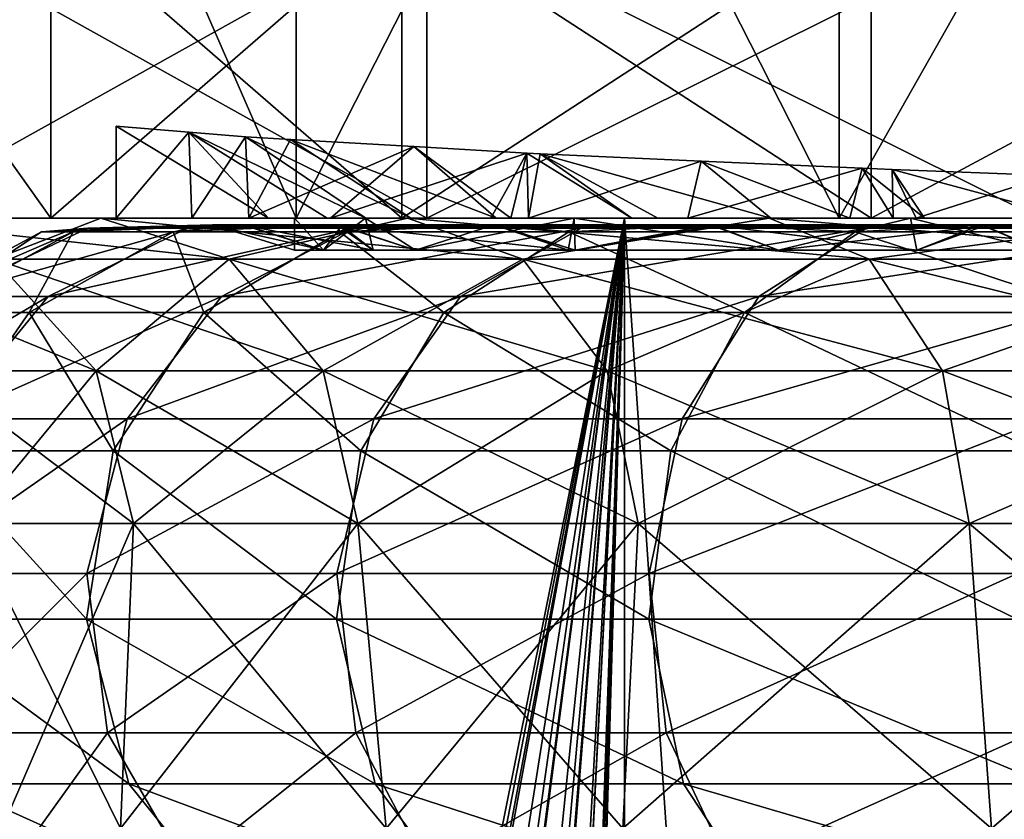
# Model space of a CAD drawing. Extents: x 0 to 200, y 18 to 95.
# Tile 392 of 491: x 164.65 to 167.88, y 65.26 to 67.88. Entities that reach past the tile are written whole.
import ezdxf

# ---------------------------------------------------------------- set-up
doc = ezdxf.new("R2010")
doc.units = 0

msp = doc.modelspace()

# ---------------------------------------------------------------- linework, layer by layer
for points in [[(165.555099, 70.72702, 35.957371), (164.028229, 67.22702, 37.615997), (165.555099, 67.22702, 35.957371)], [(165.555099, 70.72702, 35.957371), (164.028229, 70.72702, 37.615997), (164.028229, 67.22702, 37.615997)], [(164.028229, 70.72702, 54.384003), (165.555099, 67.22702, 56.042633), (164.028229, 67.22702, 54.384003)], [(164.028229, 70.72702, 54.384003), (165.555099, 70.72702, 56.042633), (165.555099, 67.22702, 56.042633)], [(167.334152, 70.72702, 34.572678), (165.555099, 67.22702, 35.957371), (167.334152, 67.22702, 34.572678)], [(167.334152, 70.72702, 34.572678), (165.555099, 70.72702, 35.957371), (165.555099, 67.22702, 35.957371)], [(165.555099, 70.72702, 56.042633), (167.334152, 67.22702, 57.427322), (165.555099, 67.22702, 56.042633)], [(165.555099, 70.72702, 56.042633), (167.334152, 70.72702, 57.427322), (167.334152, 67.22702, 57.427322)], [(169.316849, 70.72702, 33.499695), (167.334152, 67.22702, 34.572678), (169.316849, 67.22702, 33.499695)], [(169.316849, 70.72702, 33.499695), (167.334152, 70.72702, 34.572678), (167.334152, 67.22702, 34.572678)], [(167.334152, 70.72702, 57.427322), (169.316849, 67.22702, 58.500305), (167.334152, 67.22702, 57.427322)], [(167.334152, 70.72702, 57.427322), (169.316849, 70.72702, 58.500305), (169.316849, 67.22702, 58.500305)], [(164.040375, 67.22702, 43.712971), (164.750992, 68.227013, 41.525898), (164.750992, 67.22702, 41.525898)], [(164.040375, 68.227013, 43.712971), (164.750992, 68.227013, 41.525898), (164.040375, 67.22702, 43.712971)], [(164.750992, 67.22702, 50.474102), (164.040375, 68.227013, 48.287029), (164.040375, 67.22702, 48.287029)], [(164.750992, 68.227013, 50.474102), (164.040375, 68.227013, 48.287029), (164.750992, 67.22702, 50.474102)], [(164.19339, 67.22702, 35.393398), (165.983215, 68.227013, 33.864746), (165.983215, 67.22702, 33.864746)], [(164.19339, 68.227013, 35.393398), (165.983215, 68.227013, 33.864746), (164.19339, 67.22702, 35.393398)], [(165.983215, 67.22702, 58.135254), (164.19339, 68.227013, 56.606602), (164.19339, 67.22702, 56.606602)], [(165.983215, 68.227013, 58.135254), (164.19339, 68.227013, 56.606602), (165.983215, 67.22702, 58.135254)], [(164.750992, 67.22702, 41.525898), (165.900803, 68.227013, 39.534363), (165.900803, 67.22702, 39.534363)], [(164.750992, 68.227013, 41.525898), (165.900803, 68.227013, 39.534363), (164.750992, 67.22702, 41.525898)], [(165.900803, 67.22702, 52.465637), (164.750992, 68.227013, 50.474102), (164.750992, 67.22702, 50.474102)], [(165.900803, 68.227013, 52.465637), (164.750992, 68.227013, 50.474102), (165.900803, 67.22702, 52.465637)], [(165.900803, 67.22702, 39.534363), (167.43956, 68.227013, 37.825409), (167.43956, 67.22702, 37.825409)], [(165.900803, 68.227013, 39.534363), (167.43956, 68.227013, 37.825409), (165.900803, 67.22702, 39.534363)], [(167.43956, 67.22702, 54.174591), (165.900803, 68.227013, 52.465637), (165.900803, 67.22702, 52.465637)], [(167.43956, 68.227013, 54.174591), (165.900803, 68.227013, 52.465637), (167.43956, 67.22702, 54.174591)], [(165.983215, 67.22702, 33.864746), (167.990143, 68.227013, 32.634903), (167.990143, 67.22702, 32.634903)], [(165.983215, 68.227013, 33.864746), (167.990143, 68.227013, 32.634903), (165.983215, 67.22702, 33.864746)], [(167.990143, 67.22702, 59.365097), (165.983215, 68.227013, 58.135254), (165.983215, 67.22702, 58.135254)], [(167.990143, 68.227013, 59.365097), (165.983215, 68.227013, 58.135254), (167.990143, 67.22702, 59.365097)], [(167.43956, 67.22702, 37.825409), (169.299988, 68.227013, 36.473721), (169.299988, 67.22702, 36.473721)], [(167.43956, 68.227013, 37.825409), (169.299988, 68.227013, 36.473721), (167.43956, 67.22702, 37.825409)], [(169.299988, 67.22702, 55.526279), (167.43956, 68.227013, 54.174591), (167.43956, 67.22702, 54.174591)], [(169.299988, 68.227013, 55.526279), (167.43956, 68.227013, 54.174591), (169.299988, 67.22702, 55.526279)], [(165.203705, 67.509399, 42.307865), (164.965088, 67.528725, 42.93985), (164.965088, 67.22702, 42.93985)], [(164.965088, 67.528725, 42.93985), (165.464066, 67.22702, 43.095104), (164.965088, 67.22702, 42.93985)], [(164.965088, 67.528725, 42.93985), (165.203705, 67.509399, 42.307865), (165.464066, 67.22702, 43.095104)], [(165.203705, 67.509399, 42.307865), (164.965088, 67.22702, 42.93985), (165.213043, 67.22702, 42.233601)], [(165.203705, 67.509399, 42.307865), (165.388931, 67.4944, 41.817318), (165.782822, 67.22702, 42.078259)], [(165.656494, 67.22702, 42.481251), (165.203705, 67.509399, 42.307865), (165.782822, 67.22702, 42.078259)], [(165.388931, 67.4944, 41.817318), (165.203705, 67.509399, 42.307865), (165.213043, 67.22702, 42.233601)], [(165.464066, 67.22702, 43.095104), (165.203705, 67.509399, 42.307865), (165.656494, 67.22702, 42.481251)], [(165.388931, 67.4944, 41.817318), (165.213043, 67.22702, 42.233601), (165.400314, 67.22702, 41.822506)], [(165.388931, 67.4944, 41.817318), (165.536545, 67.485756, 41.553665), (165.930679, 67.22702, 41.740707)], [(165.782822, 67.22702, 42.078259), (165.388931, 67.4944, 41.817318), (165.930679, 67.22702, 41.740707)], [(165.536545, 67.485756, 41.553665), (165.388931, 67.4944, 41.817318), (165.400314, 67.22702, 41.822506)], [(165.940735, 67.462074, 40.831676), (165.536545, 67.485756, 41.553665), (165.400314, 67.22702, 41.822506)], [(165.536545, 67.485756, 41.553665), (165.940735, 67.462074, 40.831676), (166.210419, 67.22702, 41.102036)], [(165.930679, 67.22702, 41.740707), (165.536545, 67.485756, 41.553665), (166.210419, 67.22702, 41.102036)], [(165.940735, 67.462074, 40.831676), (165.400314, 67.22702, 41.822506), (165.666992, 67.22702, 41.237118)], [(166.310608, 67.440399, 40.170998), (165.940735, 67.462074, 40.831676), (165.666992, 67.22702, 41.237118)], [(166.310608, 67.440399, 40.170998), (165.666992, 67.22702, 41.237118), (166.192368, 67.22702, 40.343246)], [(165.940735, 67.462074, 40.831676), (166.310608, 67.440399, 40.170998), (166.258621, 67.22702, 41.017937)], [(166.210419, 67.22702, 41.102036), (165.940735, 67.462074, 40.831676), (166.258621, 67.22702, 41.017937)], [(166.310608, 67.440399, 40.170998), (166.192368, 67.22702, 40.343246), (166.316071, 67.22702, 40.175018)], [(166.258621, 67.22702, 41.017937), (166.310608, 67.440399, 40.170998), (166.65535, 67.22702, 40.325764)], [(166.354584, 67.438423, 40.117912), (166.310608, 67.440399, 40.170998), (166.316071, 67.22702, 40.175018)], [(166.310608, 67.440399, 40.170998), (166.354584, 67.438423, 40.117912), (166.65535, 67.22702, 40.325764)], [(166.882263, 67.414742, 39.480999), (166.354584, 67.438423, 40.117912), (166.316071, 67.22702, 40.175018)], [(166.740631, 67.22702, 40.176987), (166.354584, 67.438423, 40.117912), (167.110611, 67.22702, 39.667751)], [(166.354584, 67.438423, 40.117912), (166.882263, 67.414742, 39.480999), (167.110611, 67.22702, 39.667751)], [(166.65535, 67.22702, 40.325764), (166.354584, 67.438423, 40.117912), (166.740631, 67.22702, 40.176987)], [(166.882263, 67.414742, 39.480999), (166.316071, 67.22702, 40.175018), (166.838715, 67.22702, 39.464291)], [(167.410095, 67.391052, 38.843903), (166.882263, 67.414742, 39.480999), (166.838715, 67.22702, 39.464291)], [(167.110611, 67.22702, 39.667751), (166.882263, 67.414742, 39.480999), (167.369476, 67.22702, 39.311462)], [(166.882263, 67.414742, 39.480999), (167.410095, 67.391052, 38.843903), (167.369476, 67.22702, 39.311462)], [(167.410095, 67.391052, 38.843903), (166.838715, 67.22702, 39.464291), (167.511795, 67.22702, 38.729294)], [(167.369476, 67.22702, 39.311462), (167.410095, 67.391052, 38.843903), (167.6138, 67.22702, 39.041901)], [(167.507965, 67.386658, 38.725784), (167.410095, 67.391052, 38.843903), (167.511795, 67.22702, 38.729294)], [(167.410095, 67.391052, 38.843903), (167.507965, 67.386658, 38.725784), (167.6138, 67.22702, 39.041901)], [(167.6138, 67.22702, 39.041901), (167.507965, 67.386658, 38.725784), (168.100952, 67.22702, 38.504425)], [(167.507965, 67.386658, 38.725784), (168.024948, 67.367386, 38.295109), (168.100952, 67.22702, 38.504425)], [(168.024948, 67.367386, 38.295109), (167.507965, 67.386658, 38.725784), (167.587158, 67.22702, 38.646996)], [(167.507965, 67.386658, 38.725784), (167.511795, 67.22702, 38.729294), (167.587158, 67.22702, 38.646996)], [(168.024948, 67.367386, 38.295109), (167.587158, 67.22702, 38.646996), (168.417618, 67.22702, 37.914154)], [(161.88887, 67.22702, 38.36438), (164.915268, 67.22702, 39.647472), (163.973587, 67.22702, 35.617851)], [(164.111816, 67.22702, 41.118874), (164.915268, 67.22702, 39.647472), (161.88887, 67.22702, 38.36438)], [(161.88887, 67.22702, 53.63562), (164.915268, 67.22702, 52.352528), (164.111816, 67.22702, 50.881126)], [(161.88887, 67.22702, 53.63562), (165.919937, 67.22702, 53.694614), (164.915268, 67.22702, 52.352528)], [(163.973587, 67.22702, 56.382149), (165.919937, 67.22702, 53.694614), (161.88887, 67.22702, 53.63562)], [(165.555099, 67.22702, 35.957371), (162.664734, 67.22702, 37.18322), (164.19339, 67.22702, 35.393398)], [(164.028229, 67.22702, 37.615997), (162.664734, 67.22702, 37.18322), (165.555099, 67.22702, 35.957371)], [(165.549988, 67.22702, 46), (163.799988, 67.22702, 46), (164.040375, 67.22702, 43.712971)], [(165.549988, 67.22702, 46), (164.040375, 67.22702, 48.287029), (163.799988, 67.22702, 46)], [(163.973587, 67.22702, 35.617851), (166.630402, 67.22702, 33.419941), (164.112213, 53.783276, 35.475208)], [(166.630402, 67.22702, 58.580059), (163.973587, 67.22702, 56.382149), (163.976379, 54.025875, 56.380283)], [(163.973587, 67.22702, 35.617851), (167.105377, 67.22702, 37.119942), (166.630402, 67.22702, 33.419941)], [(164.915268, 67.22702, 39.647472), (165.919937, 67.22702, 38.305386), (163.973587, 67.22702, 35.617851)], [(165.919937, 67.22702, 38.305386), (167.105377, 67.22702, 37.119942), (163.973587, 67.22702, 35.617851)], [(163.973587, 67.22702, 56.382149), (167.105377, 67.22702, 54.880058), (165.919937, 67.22702, 53.694614)], [(163.973587, 67.22702, 56.382149), (168.447464, 67.22702, 55.884727), (167.105377, 67.22702, 54.880058)], [(163.973587, 67.22702, 56.382149), (166.630402, 67.22702, 58.580059), (168.447464, 67.22702, 55.884727)], [(166.630402, 67.22702, 58.580059), (163.976379, 54.025875, 56.380283), (164.042648, 53.911434, 56.453667)], [(165.555099, 67.22702, 56.042633), (164.19339, 67.22702, 56.606602), (164.028229, 67.22702, 54.384003)], [(165.213043, 67.22702, 42.233601), (164.040375, 67.22702, 43.712971), (164.750992, 67.22702, 41.525898)], [(164.965088, 67.22702, 42.93985), (164.040375, 67.22702, 43.712971), (165.213043, 67.22702, 42.233601)], [(165.464066, 67.22702, 43.095104), (164.040375, 67.22702, 43.712971), (164.965088, 67.22702, 42.93985)], [(165.549988, 67.22702, 46), (164.040375, 67.22702, 43.712971), (165.464066, 67.22702, 43.095104)], [(165.781906, 67.22702, 48.058319), (164.040375, 67.22702, 48.287029), (165.549988, 67.22702, 46)], [(164.750992, 67.22702, 50.474102), (164.040375, 67.22702, 48.287029), (165.781906, 67.22702, 48.058319)], [(166.630402, 67.22702, 58.580059), (164.042648, 53.911434, 56.453667), (164.41655, 53.176067, 56.815346)], [(164.111816, 67.22702, 41.118874), (164.566635, 67.09304, 41.32658), (165.335892, 67.09304, 39.917789)], [(164.915268, 67.22702, 39.647472), (164.111816, 67.22702, 41.118874), (165.335892, 67.09304, 39.917789)], [(164.111816, 67.22702, 50.881126), (164.915268, 67.22702, 52.352528), (164.566635, 67.09304, 50.67342)], [(164.112213, 53.783276, 35.475208), (166.630402, 67.22702, 33.419941), (164.147827, 53.712532, 35.441036)], [(164.147827, 53.712532, 35.441036), (166.630402, 67.22702, 33.419941), (164.587189, 52.83997, 35.019547)], [(167.334152, 67.22702, 34.572678), (164.19339, 67.22702, 35.393398), (165.983215, 67.22702, 33.864746)], [(165.555099, 67.22702, 35.957371), (164.19339, 67.22702, 35.393398), (167.334152, 67.22702, 34.572678)], [(165.983215, 67.22702, 58.135254), (164.19339, 67.22702, 56.606602), (165.555099, 67.22702, 56.042633)], [(166.630402, 67.22702, 58.580059), (164.41655, 53.176067, 56.815346), (164.587357, 52.840126, 56.980572)], [(164.915268, 67.22702, 52.352528), (165.335892, 67.09304, 52.082211), (164.566635, 67.09304, 50.67342)], [(164.587189, 52.83997, 35.019547), (166.630402, 67.22702, 33.419941), (164.726852, 52.562599, 34.885563)], [(166.630402, 67.22702, 58.580059), (164.587357, 52.840126, 56.980572), (164.709015, 52.600861, 57.098251)], [(166.630402, 67.22702, 58.580059), (164.709015, 52.600861, 57.098251), (165.202286, 51.416218, 57.523258)], [(164.726852, 52.562599, 34.885563), (166.630402, 67.22702, 33.419941), (165.046982, 51.787502, 34.610683)], [(166.192368, 67.22702, 40.343246), (164.750992, 67.22702, 41.525898), (165.900803, 67.22702, 39.534363)], [(165.666992, 67.22702, 41.237118), (164.750992, 67.22702, 41.525898), (166.192368, 67.22702, 40.343246)], [(165.400314, 67.22702, 41.822506), (164.750992, 67.22702, 41.525898), (165.666992, 67.22702, 41.237118)], [(165.400314, 67.22702, 41.822506), (165.213043, 67.22702, 42.233601), (164.750992, 67.22702, 41.525898)], [(166.466034, 67.22702, 50.013424), (164.750992, 67.22702, 50.474102), (165.781906, 67.22702, 48.058319)], [(165.900803, 67.22702, 52.465637), (164.750992, 67.22702, 50.474102), (166.466034, 67.22702, 50.013424)], [(164.915268, 67.22702, 39.647472), (165.335892, 67.09304, 39.917789), (166.297806, 67.09304, 38.632816)], [(165.919937, 67.22702, 38.305386), (164.915268, 67.22702, 39.647472), (166.297806, 67.09304, 38.632816)], [(164.915268, 67.22702, 52.352528), (165.919937, 67.22702, 53.694614), (165.335892, 67.09304, 52.082211)], [(165.046982, 51.787502, 34.610683), (166.630402, 67.22702, 33.419941), (165.33699, 51.085342, 34.361671)], [(166.630402, 67.22702, 58.580059), (165.202286, 51.416218, 57.523258), (165.316116, 51.142853, 57.62133)], [(166.630402, 67.22702, 58.580059), (165.316116, 51.142853, 57.62133), (165.737183, 49.76878, 57.952652)], [(165.919937, 67.22702, 53.694614), (166.297806, 67.09304, 53.367184), (165.335892, 67.09304, 52.082211)], [(165.33699, 51.085342, 34.361671), (166.630402, 67.22702, 33.419941), (165.666641, 50.003578, 34.10268)], [(166.466034, 67.22702, 41.986576), (165.464066, 67.22702, 43.095104), (167.568054, 67.22702, 40.232719)], [(165.464066, 67.22702, 43.095104), (165.656494, 67.22702, 42.481251), (167.568054, 67.22702, 40.232719)], [(165.781906, 67.22702, 43.941681), (165.464066, 67.22702, 43.095104), (166.466034, 67.22702, 41.986576)], [(165.781906, 67.22702, 43.941681), (165.549988, 67.22702, 46), (165.464066, 67.22702, 43.095104)], [(165.549988, 67.122658, 46), (165.549988, 67.22702, 46), (165.644958, 67.122658, 44.677902)], [(165.549988, 67.22702, 46), (165.781906, 67.22702, 43.941681), (165.644958, 67.122658, 44.677902)], [(165.644958, 67.122658, 47.322098), (165.549988, 67.22702, 46), (165.549988, 67.122658, 46)], [(165.781906, 67.22702, 48.058319), (165.549988, 67.22702, 46), (165.644958, 67.122658, 47.322098)], [(167.334152, 67.22702, 57.427322), (165.983215, 67.22702, 58.135254), (165.555099, 67.22702, 56.042633)], [(165.644958, 67.122658, 44.677902), (165.781906, 67.22702, 43.941681), (165.80722, 67.122658, 43.947304)], [(165.80722, 67.122658, 48.052696), (165.781906, 67.22702, 48.058319), (165.644958, 67.122658, 47.322098)], [(165.656494, 67.22702, 42.481251), (165.782822, 67.22702, 42.078259), (167.568054, 67.22702, 40.232719)], [(165.666641, 50.003578, 34.10268), (166.630402, 67.22702, 33.419941), (165.733704, 49.783482, 34.049988)], [(165.733704, 49.783482, 34.049988), (166.630402, 67.22702, 33.419941), (165.978714, 48.472103, 33.868004)], [(166.630402, 67.22702, 58.580059), (165.737183, 49.76878, 57.952652), (165.972275, 48.522724, 58.127316)], [(165.80722, 67.122658, 43.947304), (165.781906, 67.22702, 43.941681), (165.946014, 67.122658, 43.322426)], [(165.781906, 67.22702, 43.941681), (166.466034, 67.22702, 41.986576), (165.946014, 67.122658, 43.322426)], [(165.946014, 67.122658, 48.677574), (165.781906, 67.22702, 48.058319), (165.80722, 67.122658, 48.052696)], [(166.466034, 67.22702, 50.013424), (165.781906, 67.22702, 48.058319), (165.946014, 67.122658, 48.677574)], [(165.782822, 67.22702, 42.078259), (165.930679, 67.22702, 41.740707), (167.568054, 67.22702, 40.232719)], [(167.511795, 67.22702, 38.729294), (165.900803, 67.22702, 39.534363), (167.43956, 67.22702, 37.825409)], [(166.838715, 67.22702, 39.464291), (165.900803, 67.22702, 39.534363), (167.511795, 67.22702, 38.729294)], [(166.316071, 67.22702, 40.175018), (165.900803, 67.22702, 39.534363), (166.838715, 67.22702, 39.464291)], [(166.316071, 67.22702, 40.175018), (166.192368, 67.22702, 40.343246), (165.900803, 67.22702, 39.534363)], [(167.568054, 67.22702, 51.767281), (165.900803, 67.22702, 52.465637), (166.466034, 67.22702, 50.013424)], [(167.43956, 67.22702, 54.174591), (165.900803, 67.22702, 52.465637), (167.568054, 67.22702, 51.767281)], [(165.919937, 67.22702, 38.305386), (166.297806, 67.09304, 38.632816), (167.432816, 67.09304, 37.497818)], [(167.105377, 67.22702, 37.119942), (165.919937, 67.22702, 38.305386), (167.432816, 67.09304, 37.497818)], [(165.919937, 67.22702, 53.694614), (167.105377, 67.22702, 54.880058), (166.297806, 67.09304, 53.367184)], [(165.930679, 67.22702, 41.740707), (166.210419, 67.22702, 41.102036), (167.568054, 67.22702, 40.232719)], [(165.946014, 67.122658, 43.322426), (166.466034, 67.22702, 41.986576), (166.446548, 67.122658, 42.027279)], [(166.446548, 67.122658, 49.972721), (166.466034, 67.22702, 50.013424), (165.946014, 67.122658, 48.677574)], [(166.630402, 67.22702, 58.580059), (165.972275, 48.522724, 58.127316), (166.008438, 47.953285, 58.153435)], [(165.978714, 48.472103, 33.868004), (166.630402, 67.22702, 33.419941), (165.990051, 48.293362, 33.859814)], [(169.316849, 67.22702, 33.499695), (165.983215, 67.22702, 33.864746), (167.990143, 67.22702, 32.634903)], [(167.334152, 67.22702, 34.572678), (165.983215, 67.22702, 33.864746), (169.316849, 67.22702, 33.499695)], [(167.990143, 67.22702, 59.365097), (165.983215, 67.22702, 58.135254), (167.334152, 67.22702, 57.427322)], [(165.990051, 48.293362, 33.859814), (166.630402, 67.22702, 33.419941), (166.046906, 47.396919, 33.81876)], [(166.630402, 67.22702, 58.580059), (166.008438, 47.953285, 58.153435), (166.055557, 47.210915, 58.187492)], [(166.046906, 47.396919, 33.81876), (166.630402, 67.22702, 33.419941), (166.055511, 47.261219, 33.812542)], [(166.055511, 47.261219, 33.812542), (166.630402, 67.22702, 33.419941), (166.630402, 22.227015, 33.419941)], [(166.630402, 67.22702, 58.580059), (166.055557, 47.210915, 58.187492), (166.630402, 22.227015, 58.580059)], [(166.210419, 67.22702, 41.102036), (166.258621, 67.22702, 41.017937), (167.568054, 67.22702, 40.232719)], [(166.258621, 67.22702, 41.017937), (166.65535, 67.22702, 40.325764), (167.568054, 67.22702, 40.232719)], [(167.105377, 67.22702, 54.880058), (167.432816, 67.09304, 54.502182), (166.297806, 67.09304, 53.367184)], [(166.446548, 67.122658, 42.027279), (166.466034, 67.22702, 41.986576), (166.468872, 67.122658, 41.988201)], [(166.468872, 67.122658, 50.011799), (166.466034, 67.22702, 50.013424), (166.446548, 67.122658, 49.972721)], [(166.466034, 67.22702, 41.986576), (167.568054, 67.22702, 40.232719), (167.13533, 67.122658, 40.821648)], [(166.468872, 67.122658, 41.988201), (166.466034, 67.22702, 41.986576), (167.13533, 67.122658, 40.821648)], [(167.13533, 67.122658, 51.178352), (166.466034, 67.22702, 50.013424), (166.468872, 67.122658, 50.011799)], [(167.568054, 67.22702, 51.767281), (166.466034, 67.22702, 50.013424), (167.13533, 67.122658, 51.178352)], [(166.630402, 22.227015, 33.419941), (169.718918, 67.22702, 31.886789), (169.718918, 22.227015, 31.886789)], [(166.630402, 67.22702, 33.419941), (169.718918, 67.22702, 31.886789), (166.630402, 22.227015, 33.419941)], [(169.718918, 22.227015, 60.113213), (166.630402, 67.22702, 58.580059), (166.630402, 22.227015, 58.580059)], [(169.718918, 67.22702, 60.113213), (166.630402, 67.22702, 58.580059), (169.718918, 22.227015, 60.113213)], [(166.630402, 67.22702, 33.419941), (168.447464, 67.22702, 36.115273), (169.718918, 67.22702, 31.886789)], [(167.105377, 67.22702, 37.119942), (168.447464, 67.22702, 36.115273), (166.630402, 67.22702, 33.419941)], [(166.630402, 67.22702, 58.580059), (169.918869, 67.22702, 56.688175), (168.447464, 67.22702, 55.884727)], [(166.630402, 67.22702, 58.580059), (169.718918, 67.22702, 60.113213), (169.918869, 67.22702, 56.688175)], [(167.568054, 67.22702, 40.232719), (166.65535, 67.22702, 40.325764), (166.740631, 67.22702, 40.176987)], [(167.568054, 67.22702, 40.232719), (166.740631, 67.22702, 40.176987), (167.110611, 67.22702, 39.667751)], [(167.105377, 67.22702, 37.119942), (167.432816, 67.09304, 37.497818), (168.717789, 67.09304, 36.5359)], [(168.447464, 67.22702, 36.115273), (167.105377, 67.22702, 37.119942), (168.717789, 67.09304, 36.5359)], [(167.105377, 67.22702, 54.880058), (168.447464, 67.22702, 55.884727), (167.432816, 67.09304, 54.502182)], [(167.568054, 67.22702, 40.232719), (167.110611, 67.22702, 39.667751), (167.369476, 67.22702, 39.311462)], [(167.13533, 67.122658, 40.821648), (167.568054, 67.22702, 40.232719), (167.588455, 67.122658, 40.248863)], [(167.588455, 67.122658, 51.751137), (167.568054, 67.22702, 51.767281), (167.13533, 67.122658, 51.178352)], [(169.316849, 67.22702, 58.500305), (167.990143, 67.22702, 59.365097), (167.334152, 67.22702, 57.427322)], [(167.568054, 67.22702, 40.232719), (167.369476, 67.22702, 39.311462), (167.6138, 67.22702, 39.041901)], [(168.447464, 67.22702, 55.884727), (168.717789, 67.09304, 55.464104), (167.432816, 67.09304, 54.502182)], [(168.956223, 67.22702, 37.531013), (167.43956, 67.22702, 37.825409), (169.299988, 67.22702, 36.473721)], [(168.417618, 67.22702, 37.914154), (167.43956, 67.22702, 37.825409), (168.956223, 67.22702, 37.531013)], [(167.587158, 67.22702, 38.646996), (167.511795, 67.22702, 38.729294), (167.43956, 67.22702, 37.825409)], [(168.417618, 67.22702, 37.914154), (167.587158, 67.22702, 38.646996), (167.43956, 67.22702, 37.825409)], [(169.032715, 67.22702, 53.231941), (167.43956, 67.22702, 54.174591), (167.568054, 67.22702, 51.767281)], [(169.299988, 67.22702, 55.526279), (167.43956, 67.22702, 54.174591), (169.032715, 67.22702, 53.231941)], [(167.568054, 67.22702, 40.232719), (169.032715, 67.22702, 38.768059), (167.996796, 67.122658, 39.7327)], [(167.588455, 67.122658, 40.248863), (167.568054, 67.22702, 40.232719), (167.996796, 67.122658, 39.7327)], [(167.996796, 67.122658, 52.2673), (167.568054, 67.22702, 51.767281), (167.588455, 67.122658, 51.751137)], [(169.032715, 67.22702, 53.231941), (167.568054, 67.22702, 51.767281), (167.996796, 67.122658, 52.2673)], [(167.568054, 67.22702, 40.232719), (167.6138, 67.22702, 39.041901), (169.032715, 67.22702, 38.768059)], [(169.032715, 67.22702, 38.768059), (167.6138, 67.22702, 39.041901), (168.100952, 67.22702, 38.504425)], [(164.824432, 67.18293, 47.44059), (164.299622, 66.956932, 46), (164.335922, 66.918175, 47.511139)], [(164.720947, 67.18293, 46), (164.399948, 66.971016, 44.498108), (164.299622, 66.956932, 46)], [(164.824432, 67.18293, 47.44059), (164.720947, 67.18293, 46), (164.299622, 66.956932, 46)], [(164.680008, 66.918175, 49.060432), (164.824432, 67.18293, 47.44059), (164.335922, 66.918175, 47.511139)], [(164.399948, 66.971016, 44.498108), (165.19899, 67.195152, 43.096516), (164.741928, 66.971016, 42.958294)], [(164.720947, 67.18293, 46), (164.872543, 67.195152, 44.566357), (164.399948, 66.971016, 44.498108)], [(164.872543, 67.195152, 44.566357), (165.19899, 67.195152, 43.096516), (164.399948, 66.971016, 44.498108)], [(165.252121, 66.918175, 50.540768), (165.152466, 67.18293, 48.917557), (164.680008, 66.918175, 49.060432)], [(165.152466, 67.18293, 48.917557), (164.824432, 67.18293, 47.44059), (164.680008, 66.918175, 49.060432)], [(164.769974, 67.184914, 46), (164.872543, 67.195152, 44.566357), (164.720947, 67.18293, 46)], [(164.824432, 67.18293, 47.44059), (164.769974, 67.184914, 46), (164.720947, 67.18293, 46)], [(164.741928, 66.971016, 42.958294), (165.741776, 67.195152, 41.692097), (165.310547, 66.971016, 41.487019)], [(165.19899, 67.195152, 43.096516), (165.741776, 67.195152, 41.692097), (164.741928, 66.971016, 42.958294)], [(165.378342, 67.205559, 47.3606), (164.769974, 67.184914, 46), (164.824432, 67.18293, 47.44059)], [(165.280609, 67.205559, 46), (164.872543, 67.195152, 44.566357), (164.769974, 67.184914, 46)], [(165.378342, 67.205559, 47.3606), (165.280609, 67.205559, 46), (164.769974, 67.184914, 46)], [(165.152466, 67.18293, 48.917557), (165.378342, 67.205559, 47.3606), (164.824432, 67.18293, 47.44059)], [(165.280609, 67.205559, 46), (165.394577, 67.20237, 44.641747), (164.872543, 67.195152, 44.566357)], [(164.872543, 67.195152, 44.566357), (165.703857, 67.20237, 43.249195), (165.19899, 67.195152, 43.096516)], [(165.394577, 67.20237, 44.641747), (165.703857, 67.20237, 43.249195), (164.872543, 67.195152, 44.566357)], [(165.697861, 67.18293, 50.328781), (165.688156, 67.205559, 48.755554), (165.152466, 67.18293, 48.917557)], [(165.688156, 67.205559, 48.755554), (165.378342, 67.205559, 47.3606), (165.152466, 67.18293, 48.917557)], [(165.697861, 67.18293, 50.328781), (165.152466, 67.18293, 48.917557), (165.252121, 66.918175, 50.540768)], [(165.19899, 67.195152, 43.096516), (166.218094, 67.20237, 41.918625), (165.741776, 67.195152, 41.692097)], [(165.703857, 67.20237, 43.249195), (166.218094, 67.20237, 41.918625), (165.19899, 67.195152, 43.096516)], [(166.039383, 66.918175, 51.918789), (165.697861, 67.18293, 50.328781), (165.252121, 66.918175, 50.540768)], [(165.394577, 67.20237, 44.641747), (165.280609, 67.205559, 46), (165.296494, 67.200668, 46)], [(165.280609, 67.205559, 46), (165.378342, 67.205559, 47.3606), (165.296494, 67.200668, 46)], [(165.296494, 67.200668, 46), (165.378342, 67.205559, 47.3606), (165.644958, 67.122658, 47.322098)], [(165.394577, 67.20237, 44.641747), (165.296494, 67.200668, 46), (165.644958, 67.122658, 44.677902)], [(165.296494, 67.200668, 46), (165.549988, 67.122658, 46), (165.644958, 67.122658, 44.677902)], [(165.296494, 67.200668, 46), (165.644958, 67.122658, 47.322098), (165.549988, 67.122658, 46)], [(165.310547, 66.971016, 41.487019), (166.488647, 67.195152, 40.384747), (166.092987, 66.971016, 40.117432)], [(165.741776, 67.195152, 41.692097), (166.488647, 67.195152, 40.384747), (165.310547, 66.971016, 41.487019)], [(165.378342, 67.205559, 47.3606), (165.80722, 67.122658, 48.052696), (165.644958, 67.122658, 47.322098)], [(165.378342, 67.205559, 47.3606), (165.688156, 67.205559, 48.755554), (165.80722, 67.122658, 48.052696)], [(165.703857, 67.20237, 43.249195), (165.394577, 67.20237, 44.641747), (165.644958, 67.122658, 44.677902)], [(165.703857, 67.20237, 43.249195), (165.644958, 67.122658, 44.677902), (165.80722, 67.122658, 43.947304)], [(165.688156, 67.205559, 48.755554), (165.946014, 67.122658, 48.677574), (165.80722, 67.122658, 48.052696)], [(165.688156, 67.205559, 48.755554), (166.203278, 67.205559, 50.088417), (165.946014, 67.122658, 48.677574)], [(166.203278, 67.205559, 50.088417), (165.688156, 67.205559, 48.755554), (165.697861, 67.18293, 50.328781)], [(166.448364, 67.18293, 51.642467), (166.203278, 67.205559, 50.088417), (165.697861, 67.18293, 50.328781)], [(166.448364, 67.18293, 51.642467), (165.697861, 67.18293, 50.328781), (166.039383, 66.918175, 51.918789)], [(165.703857, 67.20237, 43.249195), (165.946014, 67.122658, 43.322426), (166.446548, 67.122658, 42.027279)], [(166.218094, 67.20237, 41.918625), (165.703857, 67.20237, 43.249195), (166.446548, 67.122658, 42.027279)], [(165.703857, 67.20237, 43.249195), (165.80722, 67.122658, 43.947304), (165.946014, 67.122658, 43.322426)], [(165.741776, 67.195152, 41.692097), (166.925705, 67.20237, 40.680023), (166.488647, 67.195152, 40.384747)], [(166.218094, 67.20237, 41.918625), (166.925705, 67.20237, 40.680023), (165.741776, 67.195152, 41.692097)], [(166.203278, 67.205559, 50.088417), (166.446548, 67.122658, 49.972721), (165.946014, 67.122658, 48.677574)], [(167.024033, 66.918175, 53.163441), (166.448364, 67.18293, 51.642467), (166.039383, 66.918175, 51.918789)], [(166.092987, 66.971016, 40.117432), (167.422806, 67.195152, 39.203926), (167.071609, 66.971016, 38.880394)], [(166.488647, 67.195152, 40.384747), (167.422806, 67.195152, 39.203926), (166.092987, 66.971016, 40.117432)], [(166.203278, 67.205559, 50.088417), (166.468872, 67.122658, 50.011799), (166.446548, 67.122658, 49.972721)], [(166.203278, 67.205559, 50.088417), (166.912109, 67.205559, 51.329159), (166.468872, 67.122658, 50.011799)], [(166.912109, 67.205559, 51.329159), (166.203278, 67.205559, 50.088417), (166.448364, 67.18293, 51.642467)], [(166.218094, 67.20237, 41.918625), (166.446548, 67.122658, 42.027279), (166.468872, 67.122658, 41.988201)], [(166.925705, 67.20237, 40.680023), (166.218094, 67.20237, 41.918625), (166.468872, 67.122658, 41.988201)], [(167.387054, 67.18293, 52.829014), (166.912109, 67.205559, 51.329159), (166.448364, 67.18293, 51.642467)], [(167.387054, 67.18293, 52.829014), (166.448364, 67.18293, 51.642467), (167.024033, 66.918175, 53.163441)], [(166.912109, 67.205559, 51.329159), (167.13533, 67.122658, 51.178352), (166.468872, 67.122658, 50.011799)], [(166.925705, 67.20237, 40.680023), (166.468872, 67.122658, 41.988201), (167.13533, 67.122658, 40.821648)], [(166.488647, 67.195152, 40.384747), (167.81073, 67.20237, 39.561291), (167.422806, 67.195152, 39.203926)], [(166.925705, 67.20237, 40.680023), (167.81073, 67.20237, 39.561291), (166.488647, 67.195152, 40.384747)], [(166.912109, 67.205559, 51.329159), (167.588455, 67.122658, 51.751137), (167.13533, 67.122658, 51.178352)], [(166.912109, 67.205559, 51.329159), (167.798676, 67.205559, 52.449821), (167.588455, 67.122658, 51.751137)], [(167.798676, 67.205559, 52.449821), (166.912109, 67.205559, 51.329159), (167.387054, 67.18293, 52.829014)], [(167.81073, 67.20237, 39.561291), (166.925705, 67.20237, 40.680023), (167.13533, 67.122658, 40.821648)], [(168.183899, 66.918175, 54.246685), (167.387054, 67.18293, 52.829014), (167.024033, 66.918175, 53.163441)], [(167.071609, 66.971016, 38.880394), (168.523193, 67.195152, 38.176235), (168.22438, 66.971016, 37.80378)], [(167.422806, 67.195152, 39.203926), (168.523193, 67.195152, 38.176235), (167.071609, 66.971016, 38.880394)], [(167.81073, 67.20237, 39.561291), (167.13533, 67.122658, 40.821648), (167.588455, 67.122658, 40.248863)], [(168.492783, 67.18293, 53.861683), (167.798676, 67.205559, 52.449821), (167.387054, 67.18293, 52.829014)], [(168.492783, 67.18293, 53.861683), (167.387054, 67.18293, 52.829014), (168.183899, 66.918175, 54.246685)], [(167.422806, 67.195152, 39.203926), (168.853256, 67.20237, 38.587643), (168.523193, 67.195152, 38.176235)], [(167.81073, 67.20237, 39.561291), (168.853256, 67.20237, 38.587643), (167.422806, 67.195152, 39.203926)], [(167.798676, 67.205559, 52.449821), (167.996796, 67.122658, 52.2673), (167.588455, 67.122658, 51.751137)], [(167.81073, 67.20237, 39.561291), (167.588455, 67.122658, 40.248863), (167.996796, 67.122658, 39.7327)], [(167.798676, 67.205559, 52.449821), (168.843002, 67.205559, 53.425152), (167.996796, 67.122658, 52.2673)], [(168.843002, 67.205559, 53.425152), (167.798676, 67.205559, 52.449821), (168.492783, 67.18293, 53.861683)], [(168.853256, 67.20237, 38.587643), (167.81073, 67.20237, 39.561291), (169.011566, 67.122658, 38.784969)], [(167.81073, 67.20237, 39.561291), (167.996796, 67.122658, 39.7327), (169.011566, 67.122658, 38.784969)], [(164.005692, 67.09304, 42.830509), (164.356903, 66.727013, 42.933632), (164.899582, 66.727013, 41.478634)], [(164.566635, 67.09304, 41.32658), (164.005692, 67.09304, 42.830509), (164.899582, 66.727013, 41.478634)], [(164.566635, 67.09304, 50.67342), (164.899582, 66.727013, 50.521366), (164.356903, 66.727013, 49.066372)], [(164.566635, 67.09304, 41.32658), (164.899582, 66.727013, 41.478634), (165.643814, 66.727013, 40.115681)], [(165.335892, 67.09304, 39.917789), (164.566635, 67.09304, 41.32658), (165.643814, 66.727013, 40.115681)], [(164.566635, 67.09304, 50.67342), (165.335892, 67.09304, 52.082211), (164.899582, 66.727013, 50.521366)], [(165.335892, 67.09304, 52.082211), (165.643814, 66.727013, 51.884319), (164.899582, 66.727013, 50.521366)], [(165.335892, 67.09304, 39.917789), (165.643814, 66.727013, 40.115681), (166.574432, 66.727013, 38.872513)], [(166.297806, 67.09304, 38.632816), (165.335892, 67.09304, 39.917789), (166.574432, 66.727013, 38.872513)], [(165.335892, 67.09304, 52.082211), (166.297806, 67.09304, 53.367184), (165.643814, 66.727013, 51.884319)], [(166.297806, 67.09304, 53.367184), (166.574432, 66.727013, 53.127487), (165.643814, 66.727013, 51.884319)], [(166.297806, 67.09304, 38.632816), (166.574432, 66.727013, 38.872513), (167.672501, 66.727013, 37.774441)], [(167.432816, 67.09304, 37.497818), (166.297806, 67.09304, 38.632816), (167.672501, 66.727013, 37.774441)], [(166.297806, 67.09304, 53.367184), (167.432816, 67.09304, 54.502182), (166.574432, 66.727013, 53.127487)], [(167.432816, 67.09304, 54.502182), (167.672501, 66.727013, 54.225559), (166.574432, 66.727013, 53.127487)], [(167.432816, 67.09304, 37.497818), (167.672501, 66.727013, 37.774441), (168.91568, 66.727013, 36.843819)], [(168.717789, 67.09304, 36.5359), (167.432816, 67.09304, 37.497818), (168.91568, 66.727013, 36.843819)], [(167.432816, 67.09304, 54.502182), (168.717789, 67.09304, 55.464104), (167.672501, 66.727013, 54.225559)], [(168.717789, 67.09304, 55.464104), (168.91568, 66.727013, 55.156181), (167.672501, 66.727013, 54.225559)], [(164.060928, 66.56987, 44.44915), (164.741928, 66.971016, 42.958294), (164.414062, 66.56987, 42.859142)], [(164.399948, 66.971016, 44.498108), (164.741928, 66.971016, 42.958294), (164.060928, 66.56987, 44.44915)], [(164.414062, 66.56987, 42.859142), (165.310547, 66.971016, 41.487019), (165.001205, 66.56987, 41.339905)], [(164.741928, 66.971016, 42.958294), (165.310547, 66.971016, 41.487019), (164.414062, 66.56987, 42.859142)], [(165.001205, 66.56987, 41.339905), (166.092987, 66.971016, 40.117432), (165.809158, 66.56987, 39.925674)], [(165.310547, 66.971016, 41.487019), (166.092987, 66.971016, 40.117432), (165.001205, 66.56987, 41.339905)], [(165.809158, 66.56987, 39.925674), (167.071609, 66.971016, 38.880394), (166.819687, 66.56987, 38.648312)], [(166.092987, 66.971016, 40.117432), (167.071609, 66.971016, 38.880394), (165.809158, 66.56987, 39.925674)], [(166.819687, 66.56987, 38.648312), (168.22438, 66.971016, 37.80378), (168.01004, 66.56987, 37.536602)], [(167.071609, 66.971016, 38.880394), (168.22438, 66.971016, 37.80378), (166.819687, 66.56987, 38.648312)], [(164.680008, 66.918175, 49.060432), (164.335922, 66.918175, 47.511139), (164.365646, 66.464447, 49.155499)], [(164.955536, 66.464447, 50.68182), (164.680008, 66.918175, 49.060432), (164.365646, 66.464447, 49.155499)], [(165.252121, 66.918175, 50.540768), (164.680008, 66.918175, 49.060432), (164.955536, 66.464447, 50.68182)], [(165.767242, 66.464447, 52.102642), (165.252121, 66.918175, 50.540768), (164.955536, 66.464447, 50.68182)], [(166.039383, 66.918175, 51.918789), (165.252121, 66.918175, 50.540768), (165.767242, 66.464447, 52.102642)], [(166.782486, 66.464447, 53.38596), (166.039383, 66.918175, 51.918789), (165.767242, 66.464447, 52.102642)], [(167.024033, 66.918175, 53.163441), (166.039383, 66.918175, 51.918789), (166.782486, 66.464447, 53.38596)], [(167.978394, 66.464447, 54.50285), (167.024033, 66.918175, 53.163441), (166.782486, 66.464447, 53.38596)], [(168.183899, 66.918175, 54.246685), (167.024033, 66.918175, 53.163441), (167.978394, 66.464447, 54.50285)], [(164.356903, 66.727013, 42.933632), (164.485443, 66.227013, 42.971375), (165.021454, 66.227013, 41.53429)], [(164.899582, 66.727013, 41.478634), (164.356903, 66.727013, 42.933632), (165.021454, 66.227013, 41.53429)], [(164.356903, 66.727013, 49.066372), (164.899582, 66.727013, 50.521366), (164.485443, 66.227013, 49.028625)], [(164.899582, 66.727013, 50.521366), (165.021454, 66.227013, 50.46571), (164.485443, 66.227013, 49.028625)], [(164.899582, 66.727013, 41.478634), (165.021454, 66.227013, 41.53429), (165.756516, 66.227013, 40.18811)], [(165.643814, 66.727013, 40.115681), (164.899582, 66.727013, 41.478634), (165.756516, 66.227013, 40.18811)], [(164.899582, 66.727013, 50.521366), (165.643814, 66.727013, 51.884319), (165.021454, 66.227013, 50.46571)], [(165.643814, 66.727013, 51.884319), (165.756516, 66.227013, 51.81189), (165.021454, 66.227013, 50.46571)], [(165.643814, 66.727013, 40.115681), (165.756516, 66.227013, 40.18811), (166.67569, 66.227013, 38.960247)], [(166.574432, 66.727013, 38.872513), (165.643814, 66.727013, 40.115681), (166.67569, 66.227013, 38.960247)], [(165.643814, 66.727013, 51.884319), (166.574432, 66.727013, 53.127487), (165.756516, 66.227013, 51.81189)], [(166.574432, 66.727013, 53.127487), (166.67569, 66.227013, 53.039753), (165.756516, 66.227013, 51.81189)], [(166.574432, 66.727013, 38.872513), (166.67569, 66.227013, 38.960247), (167.760239, 66.227013, 37.87569)], [(167.672501, 66.727013, 37.774441), (166.574432, 66.727013, 38.872513), (167.760239, 66.227013, 37.87569)], [(166.574432, 66.727013, 53.127487), (167.672501, 66.727013, 54.225559), (166.67569, 66.227013, 53.039753)], [(167.672501, 66.727013, 54.225559), (167.760239, 66.227013, 54.12431), (166.67569, 66.227013, 53.039753)], [(167.672501, 66.727013, 37.774441), (167.760239, 66.227013, 37.87569), (168.988098, 66.227013, 36.956524)], [(168.91568, 66.727013, 36.843819), (167.672501, 66.727013, 37.774441), (168.988098, 66.227013, 36.956524)], [(167.672501, 66.727013, 54.225559), (168.91568, 66.727013, 55.156181), (167.760239, 66.227013, 54.12431)], [(168.91568, 66.727013, 55.156181), (168.988098, 66.227013, 55.043476), (167.760239, 66.227013, 54.12431)], [(164.273773, 66.063148, 42.816715), (165.001205, 66.56987, 41.339905), (164.868851, 66.063148, 41.276958)], [(164.414062, 66.56987, 42.859142), (165.001205, 66.56987, 41.339905), (164.273773, 66.063148, 42.816715)], [(164.868851, 66.063148, 41.276958), (165.809158, 66.56987, 39.925674), (165.687714, 66.063148, 39.843624)], [(165.001205, 66.56987, 41.339905), (165.809158, 66.56987, 39.925674), (164.868851, 66.063148, 41.276958)], [(165.687714, 66.063148, 39.843624), (166.819687, 66.56987, 38.648312), (166.711899, 66.063148, 38.549007)], [(165.809158, 66.56987, 39.925674), (166.819687, 66.56987, 38.648312), (165.687714, 66.063148, 39.843624)], [(166.711899, 66.063148, 38.549007), (168.01004, 66.56987, 37.536602), (167.91832, 66.063148, 37.422283)], [(166.819687, 66.56987, 38.648312), (168.01004, 66.56987, 37.536602), (166.711899, 66.063148, 38.549007)], [(164.867661, 65.912857, 50.72361), (164.365646, 66.464447, 49.155499), (164.272507, 65.912857, 49.183666)], [(164.955536, 66.464447, 50.68182), (164.365646, 66.464447, 49.155499), (164.867661, 65.912857, 50.72361)], [(165.686615, 65.912857, 52.15712), (164.955536, 66.464447, 50.68182), (164.867661, 65.912857, 50.72361)], [(165.767242, 66.464447, 52.102642), (164.955536, 66.464447, 50.68182), (165.686615, 65.912857, 52.15712)], [(166.710922, 65.912857, 53.451889), (165.767242, 66.464447, 52.102642), (165.686615, 65.912857, 52.15712)], [(166.782486, 66.464447, 53.38596), (165.767242, 66.464447, 52.102642), (166.710922, 65.912857, 53.451889)], [(167.917496, 65.912857, 54.578751), (166.782486, 66.464447, 53.38596), (166.710922, 65.912857, 53.451889)], [(167.978394, 66.464447, 54.50285), (166.782486, 66.464447, 53.38596), (167.917496, 65.912857, 54.578751)], [(165.021454, 66.227013, 41.53429), (164.485443, 66.227013, 42.971375), (164.591919, 65.22702, 43.001404)], [(164.485443, 66.227013, 49.028625), (164.979385, 65.22702, 50.372417), (164.591919, 65.22702, 48.998596)], [(164.485443, 66.227013, 49.028625), (165.021454, 66.227013, 50.46571), (164.979385, 65.22702, 50.372417)], [(165.021454, 66.227013, 41.53429), (164.591919, 65.22702, 43.001404), (164.979385, 65.22702, 41.627583)], [(165.756516, 66.227013, 40.18811), (164.979385, 65.22702, 41.627583), (165.850281, 65.22702, 40.247276)], [(165.756516, 66.227013, 40.18811), (165.021454, 66.227013, 41.53429), (164.979385, 65.22702, 41.627583)], [(165.021454, 66.227013, 50.46571), (165.850281, 65.22702, 51.752724), (164.979385, 65.22702, 50.372417)], [(165.021454, 66.227013, 50.46571), (165.756516, 66.227013, 51.81189), (165.850281, 65.22702, 51.752724)], [(166.67569, 66.227013, 38.960247), (165.756516, 66.227013, 40.18811), (165.850281, 65.22702, 40.247276)], [(165.756516, 66.227013, 51.81189), (166.625626, 65.22702, 52.981567), (165.850281, 65.22702, 51.752724)], [(165.756516, 66.227013, 51.81189), (166.67569, 66.227013, 53.039753), (166.625626, 65.22702, 52.981567)], [(166.67569, 66.227013, 38.960247), (165.850281, 65.22702, 40.247276), (166.625626, 65.22702, 39.018433)], [(167.760239, 66.227013, 37.87569), (166.625626, 65.22702, 39.018433), (167.833466, 65.22702, 37.95919)], [(167.760239, 66.227013, 37.87569), (166.67569, 66.227013, 38.960247), (166.625626, 65.22702, 39.018433)], [(166.67569, 66.227013, 53.039753), (167.833466, 65.22702, 54.04081), (166.625626, 65.22702, 52.981567)], [(166.67569, 66.227013, 53.039753), (167.760239, 66.227013, 54.12431), (167.833466, 65.22702, 54.04081)], [(168.988098, 66.227013, 36.956524), (167.760239, 66.227013, 37.87569), (167.833466, 65.22702, 37.95919)], [(167.760239, 66.227013, 54.12431), (168.945129, 65.22702, 55.015709), (167.833466, 65.22702, 54.04081)], [(167.760239, 66.227013, 54.12431), (168.988098, 66.227013, 55.043476), (168.945129, 65.22702, 55.015709)], [(168.988098, 66.227013, 36.956524), (167.833466, 65.22702, 37.95919), (168.945129, 65.22702, 36.984291)], [(164.273773, 66.063148, 42.816715), (164.868851, 66.063148, 41.276958), (164.346039, 65.541084, 42.838573)], [(164.346039, 65.541084, 42.838573), (164.868851, 66.063148, 41.276958), (164.937042, 65.541084, 41.309387)], [(164.868851, 66.063148, 41.276958), (165.687714, 66.063148, 39.843624), (164.937042, 65.541084, 41.309387)], [(164.937042, 65.541084, 41.309387), (165.687714, 66.063148, 39.843624), (165.750275, 65.541084, 39.885895)], [(165.687714, 66.063148, 39.843624), (166.711899, 66.063148, 38.549007), (165.750275, 65.541084, 39.885895)], [(165.750275, 65.541084, 39.885895), (166.711899, 66.063148, 38.549007), (166.767426, 65.541084, 38.600166)], [(166.711899, 66.063148, 38.549007), (167.91832, 66.063148, 37.422283), (166.767426, 65.541084, 38.600166)], [(166.767426, 65.541084, 38.600166), (167.91832, 66.063148, 37.422283), (167.965576, 65.541084, 37.481178)], [(165.006134, 65.374146, 50.657753), (164.272507, 65.912857, 49.183666), (164.419281, 65.374146, 49.139278)], [(164.867661, 65.912857, 50.72361), (164.272507, 65.912857, 49.183666), (165.006134, 65.374146, 50.657753)], [(165.813675, 65.374146, 52.071274), (164.867661, 65.912857, 50.72361), (165.006134, 65.374146, 50.657753)], [(165.686615, 65.912857, 52.15712), (164.867661, 65.912857, 50.72361), (165.813675, 65.374146, 52.071274)], [(166.8237, 65.374146, 53.347992), (165.686615, 65.912857, 52.15712), (165.813675, 65.374146, 52.071274)], [(166.710922, 65.912857, 53.451889), (165.686615, 65.912857, 52.15712), (166.8237, 65.374146, 53.347992)], [(168.013458, 65.374146, 54.459145), (166.710922, 65.912857, 53.451889), (166.8237, 65.374146, 53.347992)], [(167.917496, 65.912857, 54.578751), (166.710922, 65.912857, 53.451889), (168.013458, 65.374146, 54.459145)], [(164.346039, 65.541084, 42.838573), (164.937042, 65.541084, 41.309387), (164.618011, 65.096657, 42.920818)], [(164.618011, 65.096657, 42.920818), (164.937042, 65.541084, 41.309387), (165.193634, 65.096657, 41.431416)], [(164.937042, 65.541084, 41.309387), (165.750275, 65.541084, 39.885895), (165.193634, 65.096657, 41.431416)], [(165.193634, 65.096657, 41.431416), (165.750275, 65.541084, 39.885895), (165.985718, 65.096657, 40.044956)], [(165.750275, 65.541084, 39.885895), (166.767426, 65.541084, 38.600166), (165.985718, 65.096657, 40.044956)], [(165.985718, 65.096657, 40.044956), (166.767426, 65.541084, 38.600166), (166.976395, 65.096657, 38.792675)], [(166.767426, 65.541084, 38.600166), (167.965576, 65.541084, 37.481178), (166.976395, 65.096657, 38.792675)], [(166.976395, 65.096657, 38.792675), (167.965576, 65.541084, 37.481178), (168.143372, 65.096657, 37.702797)], [(164.776505, 64.956482, 49.03125), (164.06633, 65.374146, 47.550072), (164.435699, 64.956482, 47.496731)], [(164.419281, 65.374146, 49.139278), (164.06633, 65.374146, 47.550072), (164.776505, 64.956482, 49.03125)], [(165.34317, 64.956482, 50.497471), (164.419281, 65.374146, 49.139278), (164.776505, 64.956482, 49.03125)], [(165.006134, 65.374146, 50.657753), (164.419281, 65.374146, 49.139278), (165.34317, 64.956482, 50.497471)], [(166.12291, 64.956482, 51.862347), (165.006134, 65.374146, 50.657753), (165.34317, 64.956482, 50.497471)], [(165.813675, 65.374146, 52.071274), (165.006134, 65.374146, 50.657753), (166.12291, 64.956482, 51.862347)], [(167.09819, 64.956482, 53.095131), (165.813675, 65.374146, 52.071274), (166.12291, 64.956482, 51.862347)], [(166.8237, 65.374146, 53.347992), (165.813675, 65.374146, 52.071274), (167.09819, 64.956482, 53.095131)], [(168.246994, 64.956482, 54.168045), (166.8237, 65.374146, 53.347992), (167.09819, 64.956482, 53.095131)], [(168.013458, 65.374146, 54.459145), (166.8237, 65.374146, 53.347992), (168.246994, 64.956482, 54.168045)]]:
    msp.add_3dface(points)

doc.saveas('drawing.dxf')
